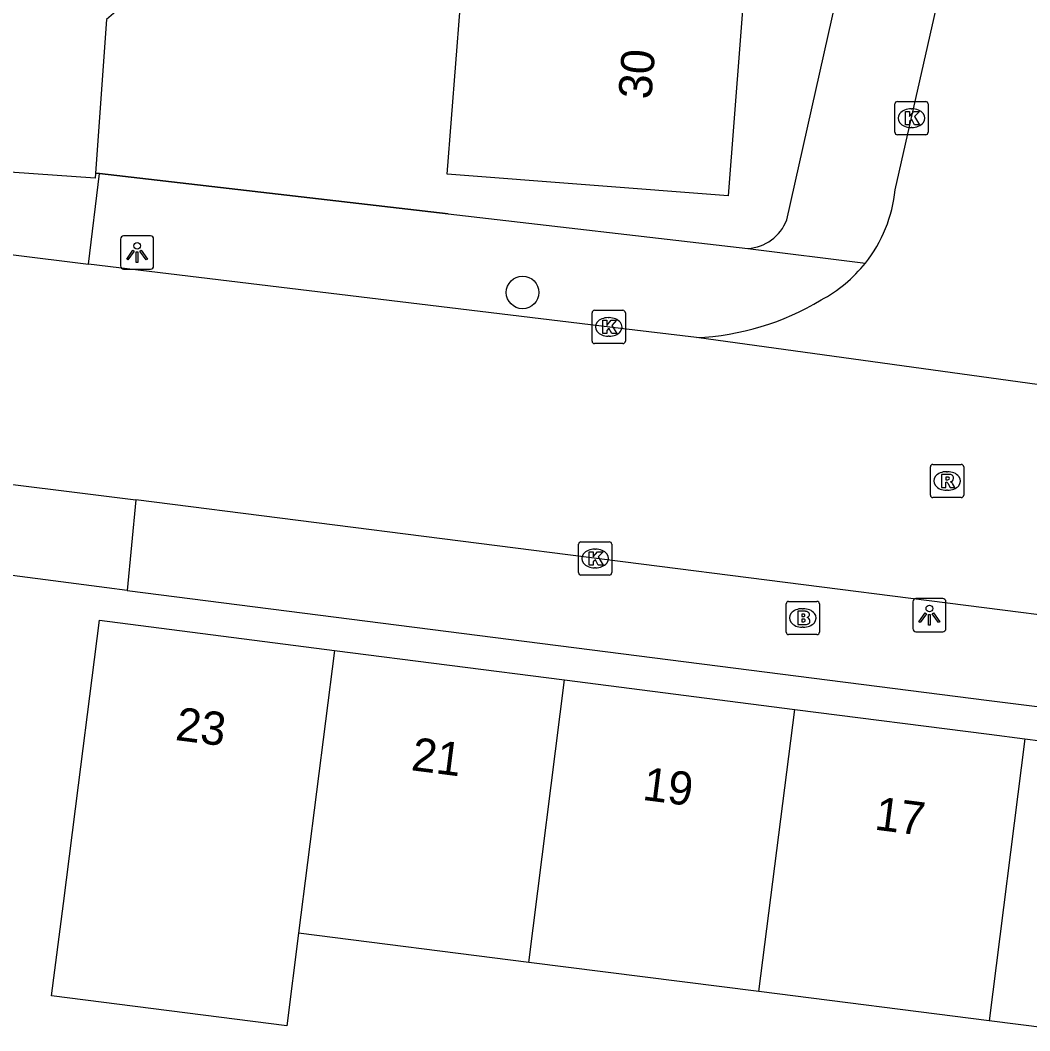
# Model space of a CAD drawing. Extents: x 161845 to 162341, y 381620 to 382158.
# Drawn here: x 161970.86 to 162001.22, y 381759.75 to 381790.13 of the extents above; entities that cross this region are included whole.
import ezdxf

# ---------------------------------------------------------------- set-up
doc = ezdxf.new("R2010")
doc.units = 0
for name, color, linetype in [('IMGEO_Boom', 7, 'Continuous'), ('IMGEO_Brandkraan', 7, 'Continuous'), ('IMGEO_Kolk', 7, 'Continuous'), ('IMGEO_Lichtpunt', 7, 'Continuous'), ('IMGEO_Muur', 7, 'Continuous'), ('IMGEO_Pand', 7, 'Continuous'), ('IMGEO_Pand_nummerreeks', 7, 'Continuous'), ('IMGEO_Rijbaan_lokaal_open', 7, 'Continuous'), ('IMGEO_Rioolput', 7, 'Continuous'), ('IMGEO_Voetpad_open', 7, 'Continuous')]:
    doc.layers.add(name, color=color, linetype=linetype)

msp = doc.modelspace()

# ---------------------------------------------------------------- linework, layer by layer
at = {"layer": 'IMGEO_Boom'}
msp.add_circle((161985.966, 381781.945), 0.489, dxfattribs=at)
at = {"layer": 'IMGEO_Brandkraan'}
for p, q in [((161993.89, 381771.733), (161993.89, 381772.585)), ((161993.965, 381772.659), (161994.817, 381772.659)), ((161994.378, 381772.439), (161994.403, 381772.439)), ((161994.891, 381772.585), (161994.891, 381771.733)), ((161994.401, 381771.879), (161994.376, 381771.879)), ((161994.817, 381771.659), (161993.965, 381771.659))]:
    msp.add_line(p, q, dxfattribs=at)
for points in [[(161993.89, 381771.733), (161993.89, 381772.585)], [(161993.965, 381772.659), (161994.817, 381772.659)], [(161994.891, 381772.585), (161994.891, 381771.733)], [(161994.238, 381772.359), (161994.238, 381771.959), (161994.451, 381771.959)], [(161994.469, 381772.359), (161994.238, 381772.359)], [(161994.417, 381772.278), (161994.363, 381772.278), (161994.363, 381772.202)], [(161994.363, 381772.202), (161994.416, 381772.202)], [(161994.425, 381772.126), (161994.363, 381772.126), (161994.363, 381772.045)], [(161994.363, 381772.045), (161994.425, 381772.045)], [(161994.817, 381771.659), (161993.965, 381771.659)]]:
    msp.add_lwpolyline(points, dxfattribs=at)
for centre, radius, start, end in [((161993.967, 381772.583), 0.0765, 91.552, 178.448), ((161993.967, 381772.583), 0.0765, 91.552, 178.448), ((161994.815, 381772.583), 0.0765, 1.552, 88.448), ((161994.815, 381772.583), 0.0765, 1.552, 88.448), ((161994.418, 381772.24), 0.0379, 267.8285, 90.9355), ((161994.426, 381772.085), 0.0404, 269.8759, 90.5077), ((161994.473, 381772.214), 0.145, 59.4692, 91.5367), ((161994.498, 381772.261), 0.0922, 285.5137, 58.1501), ((161994.503, 381772.069), 0.105, 301.3115, 78.989), ((161994.457, 381772.21), 0.251, 268.6676, 293.5347), ((161993.967, 381771.735), 0.0765, 181.552, 268.448), ((161993.967, 381771.735), 0.0765, 181.552, 268.448), ((161994.815, 381771.735), 0.0765, 271.552, 358.448), ((161994.815, 381771.735), 0.0765, 271.552, 358.448)]:
    msp.add_arc(centre, radius, start, end, dxfattribs=at)
for centre, major_axis, ratio, start_param, end_param in [((161994.377, 381772.159), (-0.387, 0.002), 0.722429, 4.712389, 7.853982), ((161994.402, 381772.159), (-0.39, 0.002), 0.717154, 1.570796, 4.712389)]:
    msp.add_ellipse(centre, major_axis=major_axis, ratio=ratio, start_param=start_param, end_param=end_param, dxfattribs=at)
at = {"layer": 'IMGEO_Kolk'}
for p, q in [((161997.16, 381786.758), (161997.16, 381787.61)), ((161997.235, 381787.684), (161998.087, 381787.684)), ((161998.161, 381787.61), (161998.161, 381786.758)), ((161997.648, 381787.464), (161997.673, 381787.464)), ((161998.087, 381786.684), (161997.235, 381786.684)), ((161997.671, 381786.904), (161997.646, 381786.904)), ((161988.055, 381780.481), (161988.055, 381781.333)), ((161988.13, 381781.407), (161988.982, 381781.407)), ((161989.056, 381781.333), (161989.056, 381780.481)), ((161988.543, 381781.187), (161988.568, 381781.187)), ((161988.566, 381780.627), (161988.541, 381780.627)), ((161988.982, 381780.407), (161988.13, 381780.407)), ((161987.646, 381773.522), (161987.646, 381774.374)), ((161987.721, 381774.448), (161988.573, 381774.448)), ((161988.134, 381774.228), (161988.159, 381774.228)), ((161988.647, 381774.374), (161988.647, 381773.522)), ((161988.157, 381773.668), (161988.132, 381773.668)), ((161988.573, 381773.448), (161987.721, 381773.448))]:
    msp.add_line(p, q, dxfattribs=at)
for points in [[(161997.16, 381786.758), (161997.16, 381787.61)], [(161997.235, 381787.684), (161998.087, 381787.684)], [(161998.161, 381787.61), (161998.161, 381786.758)], [(161997.481, 381787.384), (161997.604, 381787.384), (161997.604, 381787.233), (161997.734, 381787.384), (161997.898, 381787.384), (161997.752, 381787.233), (161997.905, 381786.984), (161997.753, 381786.984), (161997.668, 381787.148), (161997.604, 381787.081), (161997.604, 381786.984), (161997.481, 381786.984), (161997.481, 381787.384)], [(161998.087, 381786.684), (161997.235, 381786.684)], [(161988.055, 381780.481), (161988.055, 381781.333)], [(161988.13, 381781.407), (161988.982, 381781.407)], [(161989.056, 381781.333), (161989.056, 381780.481)], [(161988.376, 381781.107), (161988.499, 381781.107), (161988.499, 381780.956), (161988.629, 381781.107), (161988.793, 381781.107), (161988.647, 381780.956), (161988.8, 381780.707), (161988.648, 381780.707), (161988.563, 381780.871), (161988.499, 381780.804), (161988.499, 381780.707), (161988.376, 381780.707), (161988.376, 381781.107)], [(161988.982, 381780.407), (161988.13, 381780.407)], [(161987.646, 381773.522), (161987.646, 381774.374)], [(161987.721, 381774.448), (161988.573, 381774.448)], [(161988.647, 381774.374), (161988.647, 381773.522)], [(161987.967, 381774.148), (161988.09, 381774.148), (161988.09, 381773.997), (161988.22, 381774.148), (161988.384, 381774.148), (161988.238, 381773.997), (161988.391, 381773.748), (161988.239, 381773.748), (161988.154, 381773.912), (161988.09, 381773.845), (161988.09, 381773.748), (161987.967, 381773.748), (161987.967, 381774.148)], [(161988.573, 381773.448), (161987.721, 381773.448)]]:
    msp.add_lwpolyline(points, dxfattribs=at)
for centre, start, end in [((161997.237, 381787.608), 91.552, 178.448), ((161997.237, 381787.608), 91.552, 178.448), ((161998.085, 381787.608), 1.552, 88.448), ((161998.085, 381787.608), 1.552, 88.448), ((161997.237, 381786.76), 181.552, 268.448), ((161997.237, 381786.76), 181.552, 268.448), ((161998.085, 381786.76), 271.552, 358.448), ((161998.085, 381786.76), 271.552, 358.448), ((161988.132, 381781.331), 91.552, 178.448), ((161988.132, 381781.331), 91.552, 178.448), ((161988.98, 381781.331), 1.552, 88.448), ((161988.98, 381781.331), 1.552, 88.448), ((161988.132, 381780.483), 181.552, 268.448), ((161988.132, 381780.483), 181.552, 268.448), ((161988.98, 381780.483), 271.552, 358.448), ((161988.98, 381780.483), 271.552, 358.448), ((161987.723, 381774.372), 91.552, 178.448), ((161987.723, 381774.372), 91.552, 178.448), ((161988.571, 381774.372), 1.552, 88.448), ((161988.571, 381774.372), 1.552, 88.448), ((161987.723, 381773.524), 181.552, 268.448), ((161987.723, 381773.524), 181.552, 268.448), ((161988.571, 381773.524), 271.552, 358.448), ((161988.571, 381773.524), 271.552, 358.448)]:
    msp.add_arc(centre, 0.0765, start, end, dxfattribs=at)
for centre, major_axis, ratio, start_param, end_param in [((161997.647, 381787.184), (-0.387, 0.002), 0.722429, 4.712389, 7.853982), ((161997.672, 381787.184), (-0.39, 0.002), 0.717154, 1.570796, 4.712389), ((161988.542, 381780.907), (-0.387, 0.002), 0.722429, 4.712389, 7.853982), ((161988.567, 381780.907), (-0.39, 0.002), 0.717154, 1.570796, 4.712389), ((161988.133, 381773.948), (-0.387, 0.002), 0.722429, 4.712389, 7.853982), ((161988.158, 381773.948), (-0.39, 0.002), 0.717154, 1.570796, 4.712389)]:
    msp.add_ellipse(centre, major_axis=major_axis, ratio=ratio, start_param=start_param, end_param=end_param, dxfattribs=at)
at = {"layer": 'IMGEO_Lichtpunt'}
for p, q in [((161974.776, 381783.644), (161973.968, 381783.644)), ((161974.776, 381783.644), (161973.968, 381783.644)), ((161973.874, 381783.549), (161973.874, 381782.742)), ((161973.874, 381783.549), (161973.874, 381782.742)), ((161974.87, 381782.742), (161974.87, 381783.549)), ((161974.87, 381782.742), (161974.87, 381783.549)), ((161973.968, 381782.648), (161974.776, 381782.648)), ((161973.968, 381782.648), (161974.776, 381782.648)), ((161998.601, 381772.742), (161997.793, 381772.742)), ((161998.601, 381772.742), (161997.793, 381772.742)), ((161997.699, 381772.647), (161997.699, 381771.84)), ((161997.699, 381772.647), (161997.699, 381771.84)), ((161998.695, 381771.84), (161998.695, 381772.647)), ((161998.695, 381771.84), (161998.695, 381772.647)), ((161997.793, 381771.746), (161998.601, 381771.746)), ((161997.793, 381771.746), (161998.601, 381771.746))]:
    msp.add_line(p, q, dxfattribs=at)
for points in [[(161974.248, 381783.213), (161974.287, 381783.185), (161974.099, 381782.923), (161974.061, 381782.95), (161974.248, 381783.213)], [(161974.35, 381783.165), (161974.397, 381783.165), (161974.397, 381782.843), (161974.35, 381782.843), (161974.35, 381783.165)], [(161974.46, 381783.185), (161974.498, 381783.212), (161974.685, 381782.95), (161974.646, 381782.922), (161974.46, 381783.185)], [(161998.073, 381772.311), (161998.112, 381772.283), (161997.924, 381772.021), (161997.886, 381772.048), (161998.073, 381772.311)], [(161998.175, 381772.263), (161998.222, 381772.263), (161998.222, 381771.941), (161998.175, 381771.941), (161998.175, 381772.263)], [(161998.285, 381772.283), (161998.323, 381772.31), (161998.51, 381772.048), (161998.471, 381772.02), (161998.285, 381772.283)]]:
    msp.add_lwpolyline(points, dxfattribs=at)
for centre in [(161974.373, 381783.347), (161998.198, 381772.445)]:
    msp.add_circle(centre, 0.0994, dxfattribs=at)
for centre, start, end in [((161973.968, 381783.549), 90, 180), ((161973.968, 381783.549), 90, 180), ((161974.776, 381783.549), 0, 90), ((161974.776, 381783.549), 0, 90), ((161973.968, 381782.742), 180, 270), ((161973.968, 381782.742), 180, 270), ((161974.776, 381782.742), 270, 0), ((161974.776, 381782.742), 270, 360), ((161997.793, 381772.647), 90, 180), ((161997.793, 381772.647), 90, 180), ((161998.601, 381772.647), 0, 90), ((161998.601, 381772.647), 0, 90), ((161997.793, 381771.84), 180, 270), ((161997.793, 381771.84), 180, 270), ((161998.601, 381771.84), 270, 0), ((161998.601, 381771.84), 270, 360)]:
    msp.add_arc(centre, 0.0946, start, end, dxfattribs=at)
at = {"layer": 'IMGEO_Muur'}
for points in [[(161973.243, 381785.519), (161973.124, 381785.533)], [(161983.732, 381784.311), (161973.243, 381785.519)]]:
    msp.add_lwpolyline(points, dxfattribs=at)
at = {"layer": 'IMGEO_Pand'}
for points in [[(161992.684, 381791.867), (161992.143, 381784.853), (161983.703, 381785.505), (161984.088, 381790.491), (161984.228, 381792.307), (161984.244, 381792.516)], [(161974.364, 381790.938), (161973.452, 381790.147), (161973.124, 381785.533)], [(161973.124, 381785.533), (161973.113, 381785.381), (161969.39, 381785.645), (161969.419, 381786.055)], [(161979.229, 381762.681), (161978.874, 381759.901), (161971.804, 381760.805), (161972.158, 381763.575), (161972.614, 381767.138), (161973.026, 381770.364), (161973.247, 381772.089), (161980.313, 381771.184)], [(161980.313, 381771.184), (161979.229, 381762.681)], [(161980.313, 381771.184), (161987.23, 381770.298)], [(161986.15, 381761.806), (161987.23, 381770.298)], [(161987.23, 381770.298), (161994.15, 381769.411)], [(161993.07, 381760.93), (161994.15, 381769.411)], [(161994.15, 381769.411), (162000, 381768.662), (162001.068, 381768.526)], [(162001.068, 381768.526), (162000.001, 381760.054)], [(162001.068, 381768.526), (162008.135, 381767.624)], [(161986.15, 381761.806), (161979.229, 381762.681)], [(161993.07, 381760.93), (161986.15, 381761.806)], [(162000.001, 381760.054), (161993.07, 381760.93)], [(162007.054, 381759.154), (162000.001, 381760.054)]]:
    msp.add_lwpolyline(points, dxfattribs=at)
at = {"layer": 'IMGEO_Rijbaan_lokaal_open'}
for points in [[(161997.168, 381785.034), (162010.118, 381842.239), (162017.975, 381876.532)], [(161963.403, 381783.98), (161972.91, 381782.799)], [(161991.196, 381780.587), (161988.923, 381780.862), (161972.91, 381782.799)], [(162008.56, 381778.199), (161991.196, 381780.587)], [(161941.065, 381779.861), (161974.338, 381775.707)], [(162010.639, 381770.93), (162008.503, 381771.36), (161974.338, 381775.707)]]:
    msp.add_lwpolyline(points, dxfattribs=at)
for centre, radius, start, end in [((161992.973, 381785.448), 4.215, 321.5631, 354.3602), ((161992.969, 381785.45), 4.219, 297.848, 321.5857), ((161990.849, 381788.492), 7.913, 272.5133, 301.1321)]:
    msp.add_arc(centre, radius, start, end, dxfattribs=at)
at = {"layer": 'IMGEO_Rioolput'}
for p, q in [((161998.23, 381775.851), (161998.23, 381776.703)), ((161998.305, 381776.777), (161999.157, 381776.777)), ((161999.231, 381776.703), (161999.231, 381775.851)), ((161998.718, 381776.557), (161998.743, 381776.557)), ((161999.157, 381775.777), (161998.305, 381775.777)), ((161998.741, 381775.997), (161998.716, 381775.997))]:
    msp.add_line(p, q, dxfattribs=at)
for points in [[(161998.23, 381775.851), (161998.23, 381776.703)], [(161998.305, 381776.777), (161999.157, 381776.777)], [(161999.231, 381776.703), (161999.231, 381775.851)], [(161998.819, 381776.475), (161998.567, 381776.477), (161998.567, 381776.077)], [(161998.745, 381776.396), (161998.691, 381776.396), (161998.691, 381776.315)], [(161998.567, 381776.077), (161998.691, 381776.077), (161998.691, 381776.239), (161998.702, 381776.239)], [(161998.691, 381776.315), (161998.743, 381776.315)], [(161998.749, 381776.21), (161998.82, 381776.077), (161998.96, 381776.077), (161998.895, 381776.203)], [(161999.157, 381775.777), (161998.305, 381775.777)]]:
    msp.add_lwpolyline(points, dxfattribs=at)
for centre, radius, start, end in [((161998.307, 381776.701), 0.0765, 91.552, 178.448), ((161998.307, 381776.701), 0.0765, 91.552, 178.448), ((161999.155, 381776.701), 0.0765, 1.552, 88.448), ((161999.155, 381776.701), 0.0765, 1.552, 88.448), ((161998.751, 381776.3), 0.0964, 77.0061, 93.1865), ((161998.765, 381776.357), 0.0378, 276.6634, 79.6772), ((161998.818, 381776.365), 0.109, 350.3612, 89.416), ((161998.816, 381776.365), 0.112, 277.5842, 350.9817), ((161998.701, 381776.186), 0.0533, 26.0293, 88.6989), ((161998.727, 381776.504), 0.19, 274.7715, 282.9687), ((161998.8, 381776.15), 0.108, 29.5134, 73.7905), ((161998.307, 381775.853), 0.0765, 181.552, 268.448), ((161998.307, 381775.853), 0.0765, 181.552, 268.448), ((161999.155, 381775.853), 0.0765, 271.552, 358.448), ((161999.155, 381775.853), 0.0765, 271.552, 358.448)]:
    msp.add_arc(centre, radius, start, end, dxfattribs=at)
for centre, major_axis, ratio, start_param, end_param in [((161998.717, 381776.277), (-0.387, 0.002), 0.722429, 4.712389, 7.853982), ((161998.742, 381776.277), (-0.39, 0.002), 0.717154, 1.570796, 4.712389)]:
    msp.add_ellipse(centre, major_axis=major_axis, ratio=ratio, start_param=start_param, end_param=end_param, dxfattribs=at)
at = {"layer": 'IMGEO_Voetpad_open'}
for points in [[(161993.909, 381784.124), (162000, 381811.259), (162006.057, 381838.422), (162012.585, 381866.816), (162015.506, 381878.919), (162015.663, 381880.219), (162015.619, 381881.528), (162015.122, 381883.128), (162013.985, 381885.418), (162004.242, 381899.525), (162004.132, 381899.684)], [(161972.91, 381782.799), (161973.243, 381785.519)], [(161973.124, 381785.533), (161973.243, 381785.519)], [(161973.243, 381785.519), (161983.732, 381784.311), (161992.738, 381783.267)], [(161992.738, 381783.267), (161996.275, 381782.828)], [(161974.073, 381772.99), (161973.465, 381773.068), (161939.385, 381777.509)], [(161974.338, 381775.707), (161974.073, 381772.99)], [(161974.073, 381772.99), (162000, 381769.681), (162008.257, 381768.648), (162008.135, 381767.624)]]:
    msp.add_lwpolyline(points, dxfattribs=at)
msp.add_arc((161992.665, 381784.595), 1.33, 273.1399, 339.2574, dxfattribs=at)

# ---------------------------------------------------------------- texts
at = {"layer": 'IMGEO_Pand_nummerreeks'}
for s, rotation, p in [('30', 85.5884, (161989.838, 381787.732)), ('23', 352.7002, (161975.499, 381768.494)), ('21', 352.7002, (161982.589, 381767.586)), ('19', 352.7002, (161989.545, 381766.695)), ('17', 352.7002, (161996.522, 381765.801))]:
    msp.add_text(s, height=1, rotation=rotation, dxfattribs=at).set_placement(p)

doc.saveas('drawing.dxf')
